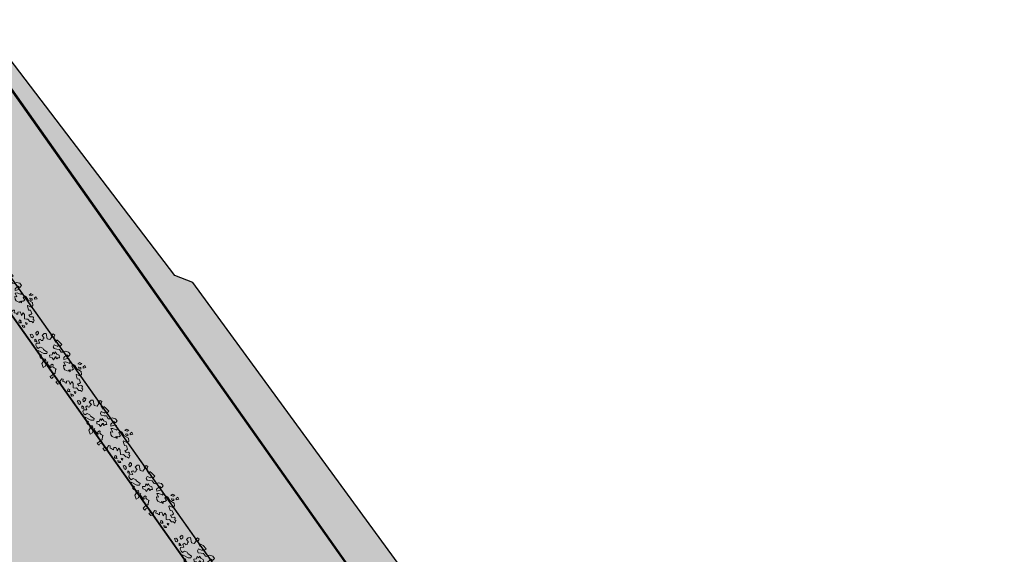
# Model space of a CAD drawing. Header units: centimetres. Extents: x 100159 to 225226, y -81380 to -23241.
# Tile 346 of 365: x 199614 to 201970, y -36751 to -35472. Entities that reach past the tile are written whole.
import ezdxf

# ---------------------------------------------------------------- set-up
doc = ezdxf.new("R2010")
doc.units = ezdxf.units.CM
doc.layers.get('0').update_dxf_attribs({"lineweight": 5})
doc.layers.add('24', color=7, linetype='Continuous', lineweight=15, true_color=0x99ad58)
doc.layers.add('DDL- PAYSAGE HACHURES', color=7, linetype='Continuous', lineweight=15, true_color=0x99ad58)
for name, color, linetype in [('A-Mar-P-HA-hachures', 7, 'Continuous'), ('A-Mar-P-TR-Revêtement enrobé', 7, 'Continuous'), ('A-Mar-P-TX-légende', 7, 'Continuous')]:
    doc.layers.add(name, color=color, linetype=linetype)
doc.layers.add('A-Mar-P-TR-esv-massifs', color=7, linetype='Continuous', true_color=0x99ad58)
pattern_1 = [(301, (197231.2399924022, -32319.91977730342), (60.99452894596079, -15.20764408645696), [22.225, -66.67499999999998]), (31.00000000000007, (197227.4380813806, -32335.16840953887), (15.20764408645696, 60.99452894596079), [22.22499999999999, -66.67499999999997])]

# ---------------------------------------------------------------- blocks, each defined once
blk = doc.blocks.new('0NAR_Arbre051')
at = {"linetype": 'Continuous'}
for points in [[(0.6121157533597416, 0.9230140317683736), (0.5771157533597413, 0.8090140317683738), (0.5221157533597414, 0.8380140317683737), (0.5121167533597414, 0.9280140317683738), (0.6121157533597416, 0.9230140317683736)], [(0.0891127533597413, 0.1910130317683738), (-0.0898872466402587, 0.2085130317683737), (-0.0528872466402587, 0.2870130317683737), (0.0956127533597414, 0.3975130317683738), (0.0361127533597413, 0.4460130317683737), (-0.0863872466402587, 0.4830130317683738), (-0.1463872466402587, 0.4195130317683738), (-0.1908872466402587, 0.2560130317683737), (-0.2618872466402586, 0.2970130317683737), (-0.2913872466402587, 0.4790130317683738), (-0.2058872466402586, 0.5055130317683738), (-0.2468872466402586, 0.6170130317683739), (-0.3693872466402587, 0.602013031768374), (-0.4738872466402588, 0.4980130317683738), (-0.4888872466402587, 0.3785130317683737), (-0.5298872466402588, 0.3265130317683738), (-0.6748872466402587, 0.3155130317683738), (-0.7383872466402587, 0.2300130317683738), (-0.8198872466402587, 0.1290130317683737), (-0.9093862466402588, 0.1405130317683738), (-0.9643872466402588, 0.2155130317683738), (-0.8193872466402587, 0.3255130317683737), (-0.8728872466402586, 0.3740130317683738), (-0.7778872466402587, 0.4190130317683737), (-0.8028872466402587, 0.5140130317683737), (-0.9893882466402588, 0.4705130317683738), (-1.094388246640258, 0.4255130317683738), (-1.014387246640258, 0.3455130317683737), (-1.169387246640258, 0.3405130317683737), (-1.279388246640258, 0.3955130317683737), (-1.324388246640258, 0.4605130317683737), (-1.409388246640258, 0.4255130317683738), (-1.379387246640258, 0.3105130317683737), (-1.314387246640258, 0.3055130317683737), (-1.259388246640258, 0.1755130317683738), (-1.349388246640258, 0.0855130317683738), (-1.574388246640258, 0.1655130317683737), (-1.619388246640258, 0.0805130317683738), (-1.589387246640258, -0.0344869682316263), (-1.445383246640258, -0.0084869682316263), (-1.441883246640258, -0.0679869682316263), (-1.385883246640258, -0.1124869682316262), (-1.415883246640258, -0.1869869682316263), (-1.482883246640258, -0.1759869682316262), (-1.493883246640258, -0.2354869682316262), (-1.479383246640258, -0.2764869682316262), (-1.352383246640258, -0.2949869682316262), (-1.423383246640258, -0.4294869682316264), (-1.359883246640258, -0.4889869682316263), (-1.263383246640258, -0.4959869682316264), (-1.184884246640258, -0.4699869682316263), (-1.192384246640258, -0.3694869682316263), (-1.087884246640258, -0.2914869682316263), (-1.024884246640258, -0.2914869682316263), (-0.8443842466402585, -0.2094869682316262), (-0.7943842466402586, -0.2644869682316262), (-0.8593842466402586, -0.3744869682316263), (-1.099384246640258, -0.5194869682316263), (-0.9693832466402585, -0.5744869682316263), (-0.8593832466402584, -0.4944869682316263), (-0.8343832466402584, -0.5994869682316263), (-0.7528832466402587, -0.5809869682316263), (-0.6343832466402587, -0.4844869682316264), (-0.6143832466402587, -0.4344869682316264), (-0.5328842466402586, -0.4609869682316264), (-0.6448842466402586, -0.5529869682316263), (-0.5553842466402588, -0.5789869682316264), (-0.5218842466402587, -0.6679869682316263), (-0.3378842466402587, -0.7049869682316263), (-0.3418842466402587, -0.5894869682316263), (-0.4753842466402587, -0.4704869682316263), (-0.4533842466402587, -0.4074869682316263), (-0.4083842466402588, -0.4594869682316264), (-0.1758842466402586, -0.4219869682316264), (-0.1608842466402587, -0.4029869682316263), (-0.2578842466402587, -0.3694869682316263), (-0.2618842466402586, -0.2879869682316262), (-0.2168842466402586, -0.2729869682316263), (-0.1573842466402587, -0.3214869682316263), (-0.0903842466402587, -0.2989869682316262), (0.0026157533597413, -0.2429869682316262), (0.0176157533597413, -0.2839869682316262), (0.1516157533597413, -0.3769869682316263), (0.1256157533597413, -0.4254869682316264), (0.1516157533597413, -0.5594869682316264), (0.1591157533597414, -0.6414869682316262), (0.1966157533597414, -0.6524869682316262), (0.2821157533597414, -0.6189869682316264), (0.2486157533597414, -0.5519869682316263), (0.2631157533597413, -0.4589869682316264), (0.3786157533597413, -0.4254869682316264), (0.4941157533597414, -0.4739869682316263), (0.4866157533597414, -0.5444869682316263), (0.6206157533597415, -0.5149869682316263), (0.6506157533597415, -0.3959869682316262), (0.5461157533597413, -0.3584869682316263), (0.5126157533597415, -0.2469869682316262), (0.5501157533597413, -0.2019869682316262), (0.6396157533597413, -0.2654869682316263), (0.6916157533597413, -0.2059869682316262), (0.7401157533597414, -0.2094869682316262), (0.7771147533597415, -0.1649869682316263), (0.6991147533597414, -0.1124869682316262), (0.7361157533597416, -0.0234869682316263), (0.8551147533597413, -0.0309869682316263), (0.9036147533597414, -0.0529869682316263), (0.8406157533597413, 0.0770130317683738), (0.9336147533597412, 0.0810130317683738), (1.108615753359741, -0.0084869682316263), (1.157114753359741, 0.0510130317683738), (1.179114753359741, 0.1070130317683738), (1.324614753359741, 0.1405130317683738), (1.365614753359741, 0.2075130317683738), (1.440114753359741, 0.2335130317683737), (1.365614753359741, 0.3340130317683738), (1.317114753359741, 0.3045130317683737), (1.257614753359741, 0.3675130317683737), (1.205114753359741, 0.3565130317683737), (1.157114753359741, 0.2520130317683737), (1.049114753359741, 0.2485130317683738), (1.078614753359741, 0.3300130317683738), (1.060114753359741, 0.3860130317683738), (0.9111147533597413, 0.4140130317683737), (0.8541147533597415, 0.3430130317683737), (0.6706147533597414, 0.3855130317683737), (0.6656147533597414, 0.4155130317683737), (0.7956147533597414, 0.5055130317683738), (0.7806147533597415, 0.6105130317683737), (0.6606147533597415, 0.6605130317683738), (0.4606147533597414, 0.5455130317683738), (0.2906147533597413, 0.5405130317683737), (0.2156147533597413, 0.5005130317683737), (0.2506147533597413, 0.4155130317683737), (0.3921147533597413, 0.4125130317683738), (0.3971147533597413, 0.3325130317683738), (0.3571147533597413, 0.2725130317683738), (0.4271147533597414, 0.2275130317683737), (0.3186147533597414, 0.2145130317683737), (0.3586147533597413, 0.1595130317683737), (0.2301147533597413, 0.0765130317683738), (0.1401147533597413, 0.0665130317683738), (0.0236147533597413, 0.1145130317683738), (0.0891127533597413, 0.1910130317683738)], [(0.2901157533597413, 0.6935140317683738), (0.3686157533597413, 0.7755140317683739), (0.3686157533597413, 0.8540140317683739), (0.2681157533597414, 0.7830140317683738), (0.2901157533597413, 0.7720140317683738), (0.2901157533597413, 0.6935140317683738)], [(0.5011157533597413, 0.7260140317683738), (0.5571157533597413, 0.6960140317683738), (0.5126157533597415, 0.6365140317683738), (0.4456157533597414, 0.6405140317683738), (0.4416157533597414, 0.6700140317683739), (0.5011157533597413, 0.7260140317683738)], [(-0.4553842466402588, 0.1700130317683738), (-0.3398852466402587, 0.1330130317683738), (-0.3768852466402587, 0.0710130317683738), (-0.3648852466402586, 0.0090130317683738), (-0.4148852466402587, -0.0029869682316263), (-0.4513842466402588, 0.0290130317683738), (-0.4773842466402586, 0.0025130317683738), (-0.4103842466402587, -0.1464869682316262), (-0.5108842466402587, -0.1464869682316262), (-0.5853842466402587, -0.2279869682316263), (-0.6748842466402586, -0.1834869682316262), (-0.6263842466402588, -0.0789869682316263), (-0.7083842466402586, 0.0065130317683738), (-0.6153852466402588, 0.0290130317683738), (-0.6673842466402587, 0.0995130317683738), (-0.5518842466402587, 0.1070130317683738), (-0.4553842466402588, 0.1700130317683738)], [(-1.762818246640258, -0.4976859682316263), (-1.818585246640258, -0.4733939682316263), (-1.896354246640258, -0.4646229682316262), (-1.880449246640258, -0.4034099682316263), (-1.834974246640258, -0.3792859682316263), (-1.744841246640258, -0.3781999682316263), (-1.717560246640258, -0.4555349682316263), (-1.762818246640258, -0.4976859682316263)], [(-1.828540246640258, -0.2224939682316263), (-1.842049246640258, -0.1487379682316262), (-1.870995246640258, -0.1519989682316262), (-1.869414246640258, -0.1220239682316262), (-1.806734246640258, -0.0870139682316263), (-1.743496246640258, -0.1328499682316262), (-1.720442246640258, -0.2277099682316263), (-1.758586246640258, -0.2387099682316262), (-1.828540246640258, -0.2224939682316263)], [(-1.465424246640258, -0.3789329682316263), (-1.524933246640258, -0.4435069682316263), (-1.611523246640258, -0.3932359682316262), (-1.538381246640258, -0.3632319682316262), (-1.465424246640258, -0.3789329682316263)], [(1.186614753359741, -0.2169869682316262), (1.134614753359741, -0.2949869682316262), (1.097114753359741, -0.3024869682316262), (1.045114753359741, -0.2504869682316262), (1.034114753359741, -0.2204869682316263), (1.093614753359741, -0.1834869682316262), (1.127114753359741, -0.2279869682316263), (1.186614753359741, -0.2169869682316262)], [(1.320614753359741, -0.0084869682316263), (1.373114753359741, -0.0494869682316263), (1.324614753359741, -0.0789869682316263), (1.265114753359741, -0.0569869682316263), (1.320614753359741, -0.0084869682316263)], [(1.373114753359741, -0.1649869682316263), (1.425114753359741, -0.1759869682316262), (1.387614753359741, -0.2469869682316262), (1.358114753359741, -0.2614869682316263), (1.283614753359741, -0.2394869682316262), (1.373114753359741, -0.1649869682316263)]]:
    blk.add_lwpolyline(points, dxfattribs=at)

msp = doc.modelspace()

# ---------------------------------------------------------------- hatches: boundary and pattern name
at = {"layer": '24', "true_color": 0xbeb7b0}
h = msp.add_hatch(dxfattribs=at)
h.set_pattern_fill('CROSS', color=9, scale=7, angle=269.6442310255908)
h.set_pattern_definition([(269.6442310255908, (189904.019983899, -53120.03491079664), (44.17313970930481, -44.7251464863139), [22.225, -66.675]), (359.6442310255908, (189892.8386972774, -53131.07819572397), (44.7251464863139, 44.17313970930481), [22.225, -66.675])])
edge = h.paths.add_edge_path()
edge.add_line((208626.2079652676, -37538.44606883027), (208491.2060584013, -37353.53678097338))
edge.add_line((208491.2060584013, -37353.53678097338), (208319.104789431, -37424.40520832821))
edge.add_line((208319.104789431, -37424.40520832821), (208292.9453899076, -37575.26077576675))
edge.add_line((208292.9453899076, -37575.26077576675), (208014.5440867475, -37743.01233513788))
edge.add_line((208014.5440867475, -37743.01233513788), (207409.0602037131, -37932.93576964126))
edge.add_line((207409.0602037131, -37932.93576964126), (202651.2518955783, -38923.38874305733))
edge.add_line((202651.2518956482, -38923.38874310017), (202024.8012369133, -38827.25299836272))
edge.add_line((202024.8012369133, -38827.25299836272), (201696.2591333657, -38615.4556637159))
edge.add_line((201696.2591333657, -38615.4556637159), (199004.8037855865, -34806.06776583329))
edge.add_line((199004.8037855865, -34806.06776583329), (197953.9971351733, -33318.79429515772))
edge.add_line((197953.9971351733, -33318.79429515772), (197195.5368909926, -32219.91708862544))
edge.add_line((197195.5368909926, -32219.91708862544), (197014.5683130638, -32439.73832813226))
edge.add_line((197014.5683130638, -32439.73832813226), (201398.7997098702, -38645.01980741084))
edge.add_arc((202740.3751640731, -37012.16486294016), 2113.300728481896, 230.5930176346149, 280.7103633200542)
edge.add_line((203133.1201463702, -39088.65019828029), (203142.864554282, -39137.86064415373))
edge.add_line((203142.864554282, -39137.86064415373), (204203.150346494, -38915.50454383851))
edge.add_line((204203.150346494, -38915.50454383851), (204202.9073829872, -38865.94808833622))
edge.add_line((204202.9073829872, -38865.94808833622), (207470.3476786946, -38185.75129446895))
edge.add_line((207470.3476786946, -38185.75129446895), (207483.3184697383, -38234.04933910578))
edge.add_arc((206827.4488085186, -35693.12117678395), 2624.21053625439, 284.4733862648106, 306.6382357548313)
edge.add_arc((207886.7618429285, -37111.74598241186), 853.729190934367, 306.4077644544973, 330.0127477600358)
h = msp.add_hatch(dxfattribs=at)
h.set_pattern_fill('CROSS', color=9, scale=7, angle=269.6442310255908)
h.set_pattern_definition(pattern_1)
edge = h.paths.add_edge_path()
edge.add_arc((202622.81718177, -37507.21242823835), 2357.726305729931, 217.280969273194, 282.7165412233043, ccw=False)
edge.add_line((200746.8339746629, -38935.34419365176), (196554.2333045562, -33001.27188440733))
edge.add_line((196554.2333045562, -33001.27188440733), (196982.0768916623, -32479.56233112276))
edge.add_line((196982.0768916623, -32479.56233112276), (201361.8289411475, -38679.34222421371))
edge.add_arc((202740.3751643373, -37012.16486188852), 2163.300729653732, 230.4135267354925, 280.7225593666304)
edge.add_line((203142.8648154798, -39137.69353225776), (203141.8183591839, -39807.10614547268))
h = msp.add_hatch(dxfattribs=at)
h.set_pattern_fill('CROSS', color=9, scale=7, angle=269.6442310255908)
h.set_pattern_definition(pattern_1)
edge = h.paths.add_edge_path()
edge.add_arc((195857.1881307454, -36224.42645212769), 900.473359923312, 187.2934420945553, 225.4637151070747)
edge.add_line((195225.6313978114, -36866.28965018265), (197694.2677459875, -38830.08852781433))
edge.add_arc((196818.9750831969, -39930.39432169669), 1405.990784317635, -11.40946130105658, 51.49777025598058, ccw=False)
edge.add_arc((198426.8412183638, -40242.84484025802), 232.2097941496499, 171.5010631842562, 258.4386460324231)
edge.add_line((198380.3023928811, -40470.34324953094), (203005.1489780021, -40470.27378647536))
edge.add_line((203005.1489780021, -40470.27378647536), (203004.2727545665, -42469.51856909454))
edge.add_line((203004.2727545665, -42469.51856909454), (203004.3735206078, -42840.04682785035))
edge.add_line((203004.3735206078, -42840.04682785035), (198903.8688560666, -42840.3189969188))
edge.add_line((198903.8688560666, -42840.3189969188), (198612.7867274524, -42840.33210787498))
edge.add_line((198612.7867274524, -42840.33210787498), (196598.5764873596, -42840.42448668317))
edge.add_line((196598.5764873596, -42840.42448668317), (196598.575675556, -43051.15870849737))
edge.add_line((196598.575675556, -43051.15870849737), (196598.5676474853, -43941.74929408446))
edge.add_line((196598.5676474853, -43941.74929408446), (197815.5830068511, -43941.7599215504))
edge.add_line((197815.5830068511, -43941.7599215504), (197815.5916543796, -44170.71799940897))
edge.add_line((197815.5916543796, -44170.71799940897), (196908.7953425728, -44170.71812119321))
edge.add_line((196908.7953425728, -44170.71812119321), (196909.085131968, -46334.82989455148))
edge.add_line((196909.085131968, -46334.82989455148), (196636.6357878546, -46334.8298946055))
edge.add_line((196636.6357878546, -46334.8298946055), (196636.6125634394, -45834.82910137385))
edge.add_line((196636.6125634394, -45834.82910137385), (194420.4363947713, -45834.93284731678))
edge.add_line((194420.4363947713, -45834.93284731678), (194420.406203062, -45184.93286467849))
edge.add_line((194420.406203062, -45184.93286467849), (194144.4458689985, -45184.94568250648))
edge.add_line((194144.4458689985, -45184.94568250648), (195106.9238781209, -43539.45781926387))
edge.add_line((195106.9238781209, -43539.45781926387), (195246.3702716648, -43300.46839000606))
edge.add_line((195246.3702716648, -43300.46839000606), (195591.4004476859, -43300.46838994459))
edge.add_line((195591.4004476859, -43300.46838994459), (195591.4004476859, -43050.46839951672))
edge.add_line((195591.4004476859, -43050.46839951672), (195395.0408200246, -43050.46839955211))
edge.add_line((195395.0408200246, -43050.46839955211), (195402.5910232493, -43032.73032011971))
edge.add_line((195402.5910232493, -43032.73032011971), (195877.7507760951, -42220.17127701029))
edge.add_line((195877.7507760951, -42220.17127701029), (196130.6646872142, -41789.16342645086))
edge.add_line((196130.6646872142, -41789.16342645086), (196317.2829746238, -41470.17524748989))
edge.add_line((196317.2829746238, -41470.17524748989), (196463.5062906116, -41220.1765682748))
edge.add_line((196463.5062906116, -41220.1765682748), (196715.557951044, -40789.16871007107))
edge.add_line((196715.557951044, -40789.16871007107), (196902.1327683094, -40470.18051799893))
edge.add_line((196902.1327683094, -40470.18051799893), (197498.7530087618, -40470.18591481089))
edge.add_arc((196603.8493006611, -39927.1413124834), 1046.780820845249, 328.7498267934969, 403.8090909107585)
edge.add_line((197359.259097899, -39202.49924557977), (194778.9204777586, -37149.92922290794))
edge.add_arc((195716.2622376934, -36251.52440573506), 1298.360809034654, 142.5071643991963, 223.7849150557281, ccw=False)
edge.add_line((194686.1045285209, -35461.26123142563), (196599.9598079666, -33066.00949501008))
edge.add_line((196599.9598079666, -33066.00949501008), (197196.1986677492, -33909.77504397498))
edge.add_arc((197309.782950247, -34648.48285228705), 747.3891993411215, 98.74138326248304, 234.639700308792)
edge.add_line((196877.2566901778, -35258.00040711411), (199519.72543867, -37394.0580201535))
edge.add_line((199519.72543867, -37394.0580201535), (199609.7445175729, -37325.29887401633))
edge.add_line((199609.7445175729, -37325.29887401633), (200746.833974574, -38935.3441938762))
edge.add_arc((202622.1510597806, -37510.07669817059), 2355.462078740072, 217.2353474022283, 277.0622869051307)
edge.add_line((202911.7510700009, -39847.66807359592), (202053.8487142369, -40030.02087843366))
edge.add_line((202053.8487142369, -40030.02087843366), (201985.6187766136, -40120.22476180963))
edge.add_line((201985.6187766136, -40120.22476180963), (201654.823272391, -40119.85367865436))
edge.add_line((201654.823272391, -40119.85367865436), (199717.716415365, -40120.27962719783))
edge.add_line((199717.716415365, -40120.27962719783), (194964.000519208, -36338.7425162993))
edge = h.paths.add_edge_path(flags=16)
edge.add_line((201765.8515211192, -41720.22427349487), (201765.847013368, -42220.22426831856))
edge.add_line((201765.847013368, -42220.22426831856), (201905.5896816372, -42220.22552814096))
edge.add_line((201905.5896816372, -42220.22552814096), (201905.6000365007, -41071.66904007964))
edge.add_line((201905.6000365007, -41071.66904007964), (201765.857381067, -41070.22428053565))
edge.add_line((201765.857381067, -41070.22428053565), (201765.8528734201, -41570.2242751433))
edge.add_line((201765.8528734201, -41570.2242751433), (197765.8529644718, -41570.18821357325))
edge.add_line((197765.8529644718, -41570.18821357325), (197765.8574721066, -41070.18821895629))
edge.add_line((197765.8574721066, -41070.18821895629), (197701.5487963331, -41069.1740053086))
edge.add_line((197701.5487963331, -41069.1740053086), (197116.1301435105, -42069.68087958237))
edge.add_arc((197202.4407624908, -42120.183127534), 99.99999998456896, 149.6671553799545, 269.9994834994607)
edge.add_line((197202.4398610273, -42220.18312751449), (197515.8471102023, -42220.18595281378))
edge.add_line((197515.8471102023, -42220.18595281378), (197515.8516178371, -41720.18595819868))
edge.add_line((197515.8516178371, -41720.18595819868), (201765.8515211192, -41720.22427349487))
at = {"layer": 'A-Mar-P-HA-hachures', "linetype": 'Continuous'}
h = msp.add_hatch(dxfattribs=at)
h.set_pattern_fill('AR-CONC', color=63, scale=0.75, angle=-31.35576897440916)
h.set_pattern_definition([(50.00000000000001, (200765.8470364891, -42220.18595200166), (136.638501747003, -11.95431415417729), [14.28749999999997, -157.1624999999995]), (355, (200765.8470364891, -42220.18595200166), (-26.43256606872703, 143.2926339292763), [11.43, -125.7304381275]), (100.4514446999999, (200777.2335417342, -42221.18214213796), (110.2059353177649, 131.3383139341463), [12.1425066, -133.56768345]), (46.18420000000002, (200765.8470364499, -42182.08595207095), (203.3092806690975, -31.53174594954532), [21.43124999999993, -235.7437499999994]), (96.63555760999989, (200782.7894614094, -42184.71357712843), (178.0531005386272, 185.5695934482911), [18.21376735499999, -200.35170612]), (351.1841511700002, (200765.8470364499, -42182.08595207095), (178.0531005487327, 185.5695934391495), [17.1449753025, -188.59479894]), (21.00000000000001, (200784.8970365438, -42191.61095190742), (113.7107934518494, -76.6988986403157), [14.28749999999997, -157.1624999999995]), (326, (200784.8970365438, -42191.61095190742), (46.35152126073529, 138.1409745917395), [11.43, -125.73]), (71.45144499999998, (200794.3729358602, -42198.00252705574), (160.0623144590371, 61.44207666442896), [12.1425066, -133.5674532]), (37.50000000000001, (200765.8470364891, -42220.18595200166), (2.316452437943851, 63.41627915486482), [0, -124.2059999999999, 0, -127.6349999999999, 0, -126.2062499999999]), (7.499999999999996, (200765.8470364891, -42220.18595200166), (50.11474688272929, 75.13543111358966), [0, -72.77099999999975, 0, -121.3484999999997, 0, -48.10124999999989]), (327.5, (200723.3655363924, -42220.18595216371), (101.6929463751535, -4.296557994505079), [0, -47.625, 0, -148.59, 0, -197.1675]), (317.5, (200704.3155364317, -42220.18595210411), (111.0968860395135, 19.06986827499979), [0, -61.91249999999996, 0, -98.67899999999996, 0, -140.0174999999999])])
h.paths.add_polyline_path([(202014.9660684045, -38820.91267709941), (200028.6127422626, -36100.61599492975), (199985.4162722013, -36084.30449683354), (199565.3496903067, -35533.04090995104), (199536.5374546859, -35555.66804629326), (201696.2591333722, -38615.45566371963)])
at = {"layer": 'A-Mar-P-TX-légende', "true_color": 0x515c2d}
h = msp.add_hatch(dxfattribs=at)
h.set_pattern_fill('AR-CONC', color=59, scale=0.45, angle=-31.35576897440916)
h.set_pattern_definition([(50.00000000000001, (200765.8470364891, -42220.18595200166), (81.9831010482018, -7.172588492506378), [8.572499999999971, -94.29749999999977]), (355, (200765.8470364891, -42220.18595200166), (-15.85953964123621, 85.9755803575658), [6.858, -75.43826287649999]), (100.4514446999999, (200772.6789396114, -42220.78366612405), (66.12356119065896, 78.80298836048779), [7.285503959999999, -80.14061006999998]), (46.18420000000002, (200765.8470365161, -42197.32595195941), (121.9855684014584, -18.9190475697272), [12.85874999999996, -141.4462499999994]), (96.63555760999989, (200776.0124914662, -42198.90252703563), (106.8318603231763, 111.3417560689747), [10.92826041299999, -120.2110236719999]), (351.1841511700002, (200765.8470365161, -42197.32595195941), (106.8318603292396, 111.3417560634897), [10.2869851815, -113.156879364]), (21.00000000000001, (200777.2770364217, -42203.04095210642), (68.22647607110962, -46.0193391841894), [8.572499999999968, -94.29749999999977]), (326, (200777.2770364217, -42203.04095210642), (27.81091275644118, 82.88458475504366), [6.858, -75.43799999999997]), (71.45144499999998, (200782.9625761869, -42206.87589691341), (96.03738867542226, 36.86524599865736), [7.28550396, -80.14047191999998]), (37.50000000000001, (200765.8470364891, -42220.18595200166), (1.38987146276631, 38.0497674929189), [0, -74.52359999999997, 0, -76.58099999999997, 0, -75.72374999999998]), (7.499999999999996, (200765.8470364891, -42220.18595200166), (30.06884812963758, 45.08125866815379), [0, -43.66259999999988, 0, -72.80909999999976, 0, -28.86074999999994]), (327.5, (200740.358136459, -42220.18595205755), (61.01576782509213, -2.577934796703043), [0, -28.575, 0, -89.15399999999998, 0, -118.3005]), (317.5, (200728.928136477, -42220.18595202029), (66.6581316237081, 11.44192096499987), [0, -37.14749999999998, 0, -59.20739999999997, 0, -84.01049999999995])])
edge = h.paths.add_edge_path()
edge.add_line((203133.1201450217, -39088.65019131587), (203143.4159829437, -39137.74500214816))
edge.add_arc((202740.7669553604, -37011.3653172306), 2164.16653791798, 230.4190173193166, 280.7225132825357, ccw=False)
edge.add_line((201361.8288365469, -38679.3420761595), (196981.6450954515, -32479.78950107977))
edge.add_line((196981.6450954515, -32479.78950107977), (197015.1566387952, -32440.57102313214))
edge.add_line((197015.1566387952, -32440.57102313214), (201398.7997098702, -38645.01980741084))
edge.add_arc((202740.375132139, -37012.16492591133), 2113.30065955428, 230.5930172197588, 280.710364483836)

# ---------------------------------------------------------------- linework, layer by layer
at = {"layer": 'A-Mar-P-TR-esv-massifs', "color": 7, "linetype": 'Continuous'}
msp.add_lwpolyline([(203133.1201450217, -39088.65019131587), (203143.4159829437, -39137.74500214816, -0.2230844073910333), (201361.8288365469, -38679.3420761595), (196981.6450954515, -32479.78950107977), (197015.1566387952, -32440.57102313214), (201398.7997098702, -38645.01980741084, 0.2222319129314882), (203133.1201438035, -39088.65018554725)], format="xyb", close=True, dxfattribs=at)
at = {"layer": 'A-Mar-P-TR-esv-massifs', "linetype": 'Continuous'}
msp.add_lwpolyline([(202014.9660684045, -38820.91267709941), (200028.6127422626, -36100.61599492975), (199985.4162722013, -36084.30449683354), (199565.3496903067, -35533.04090995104), (199536.5374546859, -35555.66804629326), (201696.2591333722, -38615.45566371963)], close=True, dxfattribs=at)
at = {"layer": 'A-Mar-P-TR-Revêtement enrobé', "linetype": 'Continuous'}
msp.add_lwpolyline([(208626.2079651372, -37538.44606902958), (208626.2079652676, -37538.44606883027), (208491.2060584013, -37353.53678097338), (208319.104789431, -37424.40520832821), (208292.9453899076, -37575.26077576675), (208014.5440867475, -37743.01233513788), (207409.0602037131, -37932.93576964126), (202651.2518955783, -38923.38874305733), (202651.2518956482, -38923.38874310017), (202024.8012369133, -38827.25299836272), (201696.2591333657, -38615.4556637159), (199004.8037855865, -34806.06776583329), (197953.9971351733, -33318.79429515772), (197195.5368909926, -32219.91708862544), (197014.5683130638, -32439.73832813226), (201398.7997098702, -38645.01980741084, 0.2222319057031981), (203133.1201463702, -39088.65019828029), (203142.864554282, -39137.86064415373), (204203.150346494, -38915.50454383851), (204202.9073829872, -38865.94808833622), (207470.3476786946, -38185.75129446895), (207483.3184697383, -38234.04933910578, 0.0970150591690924), (208393.4739850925, -37798.83865188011, 0.1033619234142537), (208626.2079651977, -37538.4460687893)], format="xyb", close=True, dxfattribs=at)
at = {"layer": 'A-Mar-P-TR-Revêtement enrobé'}
msp.add_lwpolyline([(203141.8183591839, -39807.10614547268), (203141.8183591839, -39807.10614547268, -0.2935365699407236), (200746.8339746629, -38935.34419365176), (196554.2333045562, -33001.27188440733), (196982.0768916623, -32479.56233112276), (201361.8289411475, -38679.34222421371, 0.2231097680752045), (203142.864815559, -39137.69353202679), (203142.8648154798, -39137.69353225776)], format="xyb", close=True, dxfattribs=at)

# ---------------------------------------------------------------- block references
at = {"layer": 'DDL- PAYSAGE HACHURES', "xscale": 54.05089091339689, "yscale": 54.05089091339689, "zscale": 54.05089091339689, "rotation": 300.2114444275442}
for p in [(199596.195094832, -36136.01333962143), (199712.6554851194, -36300.89525356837), (199825.2557687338, -36460.31211820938), (199935.0840184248, -36615.80440163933), (200057.7527017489, -36789.47587258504)]:
    msp.add_blockref('0NAR_Arbre051', p, dxfattribs=at)

doc.saveas('drawing.dxf')
